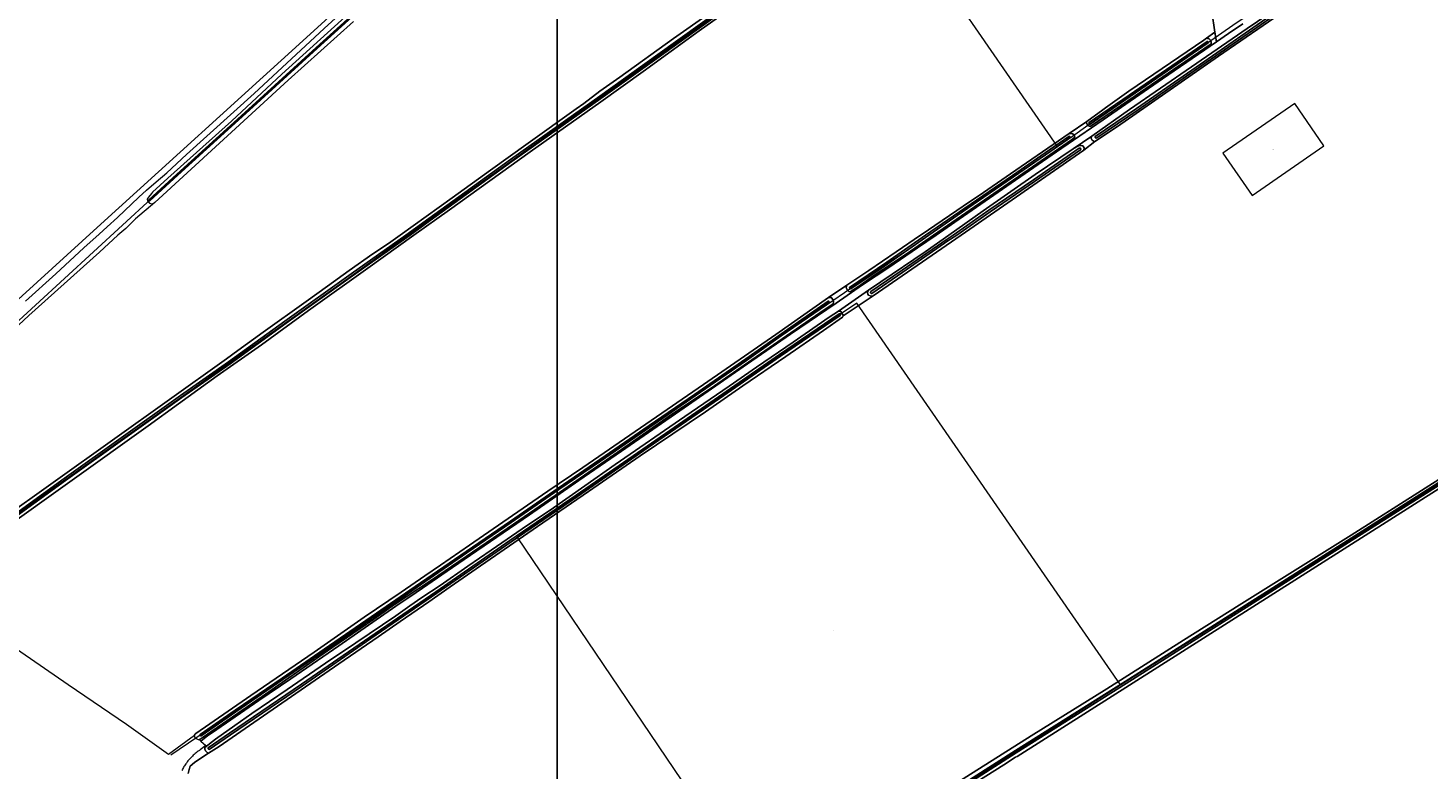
# Model space of a CAD drawing. Header units: metres. Extents: x 250001 to 257773, y 598992 to 609118.
# Tile 528 of 656: x 251016 to 251781, y 605708 to 606113. Entities that reach past the tile are written whole.
import ezdxf
from ezdxf.enums import TextEntityAlignment as Align
from ezdxf.lldxf.tags import DXFTag

# ---------------------------------------------------------------- set-up
doc = ezdxf.new("R2010")
doc.units = ezdxf.units.M
for name, color, linetype, lineweight in [('B-WE-GR-BOUWLAND-GV', 252, 'Continuous', 13), ('B-WE-GR-GRAS-GV', 252, 'Continuous', 13), ('B-WE-GR-GROENVOORZIENING-GV', 252, 'Continuous', 18), ('B-WE-KG-GRENS_PERCEEL-G', 150, 'KG-PERCEEL', 18), ('B-WE-KG-GRENS_PERCEEL-S', 150, 'Continuous', 25), ('B-WE-OG-WATER-GV', 252, 'Continuous', 18), ('B-WE-OG-WATER_SLOOT-GV', 252, 'Continuous', 18), ('B-WE-VH-VERHARDING_OPEN-GV', 252, 'Continuous', 18), ('N-WE-OG-GBKN-G', 7, 'Continuous', 25), ('X-XX-AL-REFERENTIE-G', 7, 'Continuous', 18)]:
    doc.layers.add(name, color=color, linetype=linetype, lineweight=lineweight)
doc.styles.add('NLCS-ISO', font='NLCS-ISO.ttf')
doc.styles.get("Standard").update_dxf_attribs({"font": 'NLCS-ISO.ttf'})
tags = doc.linetypes.add('KG-PERCEEL', pattern='A,5.5,-2,["P",Standard,S=1.8,R=0,X=-0.5,Y=-0.9],-2,5.5,-2,[5,NLCS.SHX,S=0.75,R=0,X=0,Y=0],-2', length=19).pattern_tags.tags
tags[6] = DXFTag(74, 10)

# ---------------------------------------------------------------- blocks, each defined once
blk = doc.blocks.new('SKG-PERCEELNUMMER-SO')
at = {"style": 'NLCS-ISO', "oblique": 10, "flags": 1}
blk.add_attdef('GEMEENTECODE', text='', height=1.8, dxfattribs=at).set_placement((0, 2.6), align=Align.MIDDLE_CENTER)
at = {"style": 'NLCS-ISO', "oblique": 10}
blk.add_attdef('SECTIE', text='', height=1.8, dxfattribs=at).set_placement((-0.5, 0), align=Align.MIDDLE_RIGHT)
blk.add_attdef('PERCEELNUMMER', text='', height=1.8, dxfattribs=at).set_placement((0.5, 0), align=Align.MIDDLE_LEFT)
blk = doc.blocks.new('BS2021-132-Xref-KAD-20210617')
at = {"layer": 'B-WE-KG-GRENS_PERCEEL-G', "flags": 128}
for points in [[(251887.436, 606633.945), (251891.536, 606627.795), (251861.812, 606608.321), (251824.402, 606584.235), (251814.153, 606579.111), (251804.928, 606575.523), (251793.654, 606572.449), (251775.205, 606568.349), (251752.144, 606562.712), (251657.849, 606530.426), (251641.963, 606524.276), (251622.489, 606511.465), (251605.065, 606495.578), (251544.594, 606440.744), (251529.732, 606427.42), (251398.54, 606307.502), (251272.472, 606191.684), (251156.142, 606086.115), (251083.884, 606020.006), (250956.898, 605903.494)], [(251578.557, 606048.45), (251586.756, 606054.014), (251595.13, 606060.104), (251624.055, 606079.895), (251648.414, 606096.641), (251674.294, 606114.53), (251692.183, 606126.708), (251716.16, 606143.074), (251739.758, 606159.44), (251766.398, 606177.709), (251793.803, 606196.358), (251819.303, 606213.866), (251843.661, 606230.612), (251870.303, 606248.881), (251891.235, 606263.344), (251906.079, 606273.619), (251917.116, 606281.232), (251925.108, 606286.56), (251934.866, 606294.098), (251951.796, 606305.531), (251979.499, 606324.659), (251995.99, 606335.873), (252006.763, 606343.348), (252028.97, 606358.739), (252037.105, 606364.456), (252058.433, 606379.187), (252090.973, 606401.394), (252121.535, 606422.502), (252156.055, 606446.247), (252189.035, 606468.894), (252209.702, 606482.965), (252231.91, 606498.136), (252259.174, 606516.825), (252277.643, 606529.578), (252302.928, 606546.948), (252331.73, 606566.956), (252337.446, 606570.913), (252405.219, 606617.48)], [(250891.497, 605856.451), (250922.968, 605884.715), (250929.118, 605890.352), (251054.16, 606004.12), (251166.391, 606106.101), (251288.359, 606217.307), (251401.615, 606320.314), (251520.508, 606428.957), (251600.453, 606501.728), (251612.752, 606513.002), (251620.952, 606519.664), (251630.176, 606525.301), (251639.401, 606530.426), (251654.262, 606536.063), (251675.786, 606544.263), (251682.622, 606546.542)], [(251483.787, 606185.835), (251389.315, 606118.401), (251243.262, 606013.857), (251189.965, 605975.422), (251009.083, 605846.732)], [(251578.557, 606048.45), (251483.787, 606185.835)], [(251094.348, 605716.188), (251147.165, 605752.199), (251162.389, 605762.857), (251187.128, 605779.603), (251209.584, 605795.207), (251224.046, 605805.103), (251245.36, 605819.565), (251268.195, 605835.17), (251296.36, 605854.961), (251330.994, 605878.558), (251369.815, 605905.2), (251377.428, 605910.529), (251394.174, 605921.947), (251420.815, 605940.215), (251448.98, 605959.626), (251469.151, 605973.327), (251478.666, 605979.798), (251485.137, 605984.365), (251497.696, 605992.738), (251520.912, 606008.723), (251556.309, 606033.081), (251565.063, 606039.171), (251576.1, 606046.783), (251578.557, 606048.45)], [(251613.048, 605754.464), (251468.983, 605962.931), (251459.601, 605956.423), (251283.461, 605835.302)], [(251613.048, 605754.464), (251825.881, 605888.867)], [(251420.694, 605632.403), (251283.461, 605835.302)], [(251420.694, 605632.403), (251599.556, 605745.944), (251613.048, 605754.464)]]:
    blk.add_lwpolyline(points, dxfattribs=at)
blk.add_lwpolyline([(251668.923, 606044.759), (251684.906, 606021.678), (251724.121, 606048.835), (251708.138, 606071.916)], close=True, dxfattribs=at)
at = {"layer": 'N-WE-OG-GBKN-G'}
blk.add_lwpolyline([(251305.421, 608118.318), (256711.718, 608118.318), (256711.718, 599991.994), (251305.421, 599991.994)], close=True, dxfattribs=at)
at = {"layer": 'B-WE-KG-GRENS_PERCEEL-S', "xscale": 0.2, "yscale": 0.2, "zscale": 0.2}
for p, values in [((251696.522, 606046.797), {'PERCEELNUMMER': '310', 'SECTIE': 'M'}), ((251456.199, 605784.156), {'PERCEELNUMMER': '61', 'SECTIE': 'M'})]:
    blk.add_blockref('SKG-PERCEELNUMMER-SO', p, dxfattribs=at).add_auto_attribs(values)
blk = doc.blocks.new('BS2021-132-Xref-BGT-GRIJS-20210617-aangepast')
at = {"layer": 'B-WE-GR-BOUWLAND-GV', "flags": 128}
for points in [[(251836.94, 605893.346), (251556.595, 605715.423), (251555.712, 605714.931), (251549.29, 605710.89), (251513.44, 605688.21)], [(251194.205, 606116.647), (251158.486, 606084.632), (251085.647, 606017.842), (251075.088, 606008.808), (251069.83, 606003.66), (251065.43, 606000), (251055.365, 605990.672), (251016.802, 605956.177), (251000, 605940.571)], [(251000, 605843.705), (251124.82, 605932.51), (251130.93, 605937.01), (251144.84, 605947.07), (251168.24, 605963.76), (251179.86, 605972.07), (251191.74, 605980.66), (251204.77, 605989.74), (251213.17, 605995.43), (251219.54, 606000), (251247.94, 606020.41), (251269.03, 606035.37), (251289.59, 606050.18), (251315.68, 606068.95), (251319.95, 606071.79), (251328.63, 606078.51), (251339.61, 606086.2), (251368.94, 606107.28), (251405.93, 606133.56)]]:
    blk.add_lwpolyline(points, dxfattribs=at)
at = {"layer": 'B-WE-GR-GRAS-GV', "flags": 128}
for points in [[(251014.928, 605963.89), (251031.596, 605978.892), (251046.916, 605993.1), (251055.171, 606000.482), (251059.616, 606004.609), (251065.251, 606009.689), (251076.92, 606020.722), (251081.074, 606024.506), (251086.312, 606029.057), (251092.186, 606034.031), (251102.875, 606044.032), (251139.917, 606077.317), (251178.176, 606112.877), (251248.862, 606177.34)], [(251703.063, 606122.885), (251666.507, 606097.755), (251611.348, 606059.385), (251599.022, 606051.057), (251593.016, 606046.311), (251525.96, 606000), (251477.91, 605966.815), (251461.609, 605955.946), (251461.135, 605955.147), (251450.777, 605948.019), (251430.182, 605933.752), (251406.792, 605917.682), (251386.38, 605903.49), (251350.768, 605879.417), (251322.404, 605859.997), (251294.696, 605840.931), (251261.061, 605817.813), (251246.872, 605807.925), (251235.231, 605799.789), (251219.587, 605789.073), (251207.58, 605780.66), (251186.12, 605765.98), (251160.3, 605748.16), (251137.4, 605732.35), (251120.81, 605720.88), (251115, 605717.17), (251111.293, 605714.904), (251107.324, 605712.099), (251104.996, 605710.035), (251104.308, 605708.183), (251103.885, 605706.172)], [(251513.25, 605694.39), (251564.29, 605726.7), (251605.57, 605752.33), (251647.38, 605778.82), (251677.719, 605798.064), (251739.044, 605836.273), (251815.731, 605885.027)], [(251412.079, 606132.302), (251382.989, 606111.592), (251352.371, 606089.367), (251329.125, 606072.811), (251290.598, 606045.453), (251246.48, 606013.812), (251227.056, 606000), (251201.878, 605981.888), (251169.479, 605958.929), (251143.801, 605940.188), (251119.685, 605923.186), (251098.532, 605907.962), (251082.036, 605895.915), (251000, 605837.424)], [(250962.956, 605806.452), (251038.231, 605754.659), (251070.179, 605733.096), (251093.162, 605716.565), (251107.319, 605726.938), (251107.343, 605727.046), (251107.376, 605727.158), (251107.416, 605727.268), (251107.464, 605727.375), (251107.519, 605727.478), (251107.581, 605727.578), (251107.649, 605727.673), (251107.724, 605727.763), (251107.805, 605727.847), (251107.891, 605727.926), (251107.983, 605727.999), (251107.991, 605728.005), (251115.73, 605733.17), (251138.08, 605748.74), (251172.6, 605772.36), (251199.91, 605791.4), (251220.13, 605805.11), (251233.14, 605814.05), (251241.58, 605819.82), (251257.41, 605830.65), (251275.75, 605843.24), (251300.26, 605860.22), (251319.29, 605873.19), (251385.2, 605918.51), (251424.76, 605945.69), (251453.545, 605965.908), (251463.571, 605972.681), (251475.48, 605980.61), (251490.41, 605990.89), (251503.82, 606000), (251504.07, 606000.17), (251531.02, 606018.48), (251535.76, 606021.56), (251552.85, 606033.43), (251585.01, 606055.49), (251594.527, 606062.088), (251603.31, 606068.41), (251604.72, 606069.42), (251617.49, 606078.55), (251658.52, 606106.48), (251659.926, 606107.452), (251664.566, 606110.791), (251662.815, 606122.078)]]:
    blk.add_lwpolyline(points, dxfattribs=at)
at = {"layer": 'B-WE-GR-GROENVOORZIENING-GV', "flags": 128}
for points in [[(251665.389, 606105.484), (251664.566, 606110.791), (251659.926, 606107.452), (251660.081, 606107.458), (251660.278, 606107.451), (251660.475, 606107.428), (251660.669, 606107.389), (251660.859, 606107.334), (251661.044, 606107.264), (251661.223, 606107.179), (251661.394, 606107.081), (251661.557, 606106.969), (251661.71, 606106.843), (251661.853, 606106.707), (251661.984, 606106.558), (251662.103, 606106.4), (251662.208, 606106.233), (251662.3, 606106.058), (251662.377, 606105.876), (251662.439, 606105.688), (251662.486, 606105.496), (251662.517, 606105.301), (251662.533, 606105.103), (251662.532, 606104.905), (251662.516, 606104.708), (251662.483, 606104.513), (251662.478, 606104.493), (251648.06, 606094.59), (251644.92, 606092.33), (251621.02, 606076.08), (251596.369, 606059.363), (251596.364, 606059.363), (251596.178, 606059.4), (251595.997, 606059.451), (251595.82, 606059.518), (251595.65, 606059.6), (251595.486, 606059.696), (251595.332, 606059.805), (251595.188, 606059.926), (251595.054, 606060.06), (251594.932, 606060.204), (251594.823, 606060.359), (251594.727, 606060.521), (251594.645, 606060.692), (251594.578, 606060.869), (251594.526, 606061.05), (251594.49, 606061.236), (251594.47, 606061.424), (251594.465, 606061.613), (251594.477, 606061.801), (251594.504, 606061.988), (251594.527, 606062.088), (251585.01, 606055.49), (251586.71, 606055.37), (251587.62, 606054.76), (251587.97, 606053.49), (251586.33, 606051.96), (251564.87, 606037.34), (251530.93, 606013.84), (251510.93, 606000), (251496.43, 605989.96), (251487.47, 605983.94), (251478.11, 605977.74), (251469.9, 605972.01), (251465.437, 605968.952), (251464.682, 605969.252), (251463.835, 605969.951), (251463.245, 605971.202), (251463.571, 605972.681), (251453.545, 605965.908), (251455.079, 605965.895), (251456.037, 605964.718), (251456.295, 605963.614), (251456.082, 605962.543), (251451.8, 605959.61), (251433.02, 605946.74), (251411.61, 605931.95), (251391.28, 605917.78), (251366.57, 605901.09), (251346.53, 605887.16), (251329.78, 605875.47), (251304.25, 605857.87), (251281.58, 605842.27), (251255.57, 605824.48), (251236.11, 605811.27), (251216.52, 605798.42), (251205.14, 605790.26), (251182.89, 605774.99), (251177.525, 605771.341), (251144.206, 605748.086), (251111.399, 605725.479), (251110.411, 605724.854), (251109.931, 605724.639), (251110.8, 605723.824), (251114.366, 605726.699), (251119.46, 605730.18), (251142.4, 605745.99), (251159.88, 605757.85), (251186.11, 605775.8), (251206.52, 605790.01), (251219.55, 605799.01), (251225.38, 605802.92), (251234.65, 605809.26), (251245.27, 605816.46), (251254.54, 605822.9), (251290.17, 605847.37), (251317.25, 605866.02), (251340.5, 605882.14), (251374.72, 605905.75), (251409.38, 605929.7), (251432.72, 605945.97), (251457.81, 605962.89), (251472.13, 605972.82), (251486.4, 605982.4), (251502.16, 605993.05), (251512.28, 606000), (251522.58, 606007.08), (251550.99, 606026.69), (251577.98, 606045.53), (251603.61, 606062.93), (251635.96, 606085.28)], [(251587.19, 606047.05), (251590.29, 606048.83), (251591.28, 606048.84), (251592.51, 606048.71), (251593.18, 606047.63), (251593.016, 606046.311), (251599.022, 606051.057), (251598.54, 606051.05), (251597.49, 606051.75), (251596.77, 606053.07), (251597.32, 606054.11)], [(251459.08, 605958.54), (251460.19, 605958.29), (251461.57, 605956.3), (251461.609, 605955.946), (251477.91, 605966.815), (251477.252, 605966.745), (251476.312, 605966.814), (251475.429, 605967.231), (251474.971, 605967.697), (251474.796, 605968.681), (251475.36, 605969.87)]]:
    blk.add_lwpolyline(points, close=True, dxfattribs=at)
blk.add_lwpolyline([(251103.885, 605706.172), (251104.308, 605708.183), (251104.996, 605710.035), (251107.324, 605712.099), (251111.293, 605714.904), (251115, 605717.17), (251114.167, 605717.535), (251113.287, 605718.47), (251112.885, 605719.361), (251112.86, 605720.25), (251113.435, 605721.447), (251110.422, 605719.038), (251109.942, 605718.707), (251109.365, 605718.291), (251108.798, 605717.863), (251108.241, 605717.421), (251107.694, 605716.968), (251107.157, 605716.501), (251106.631, 605716.023), (251106.115, 605715.534), (251105.611, 605715.033), (251105.118, 605714.52), (251104.637, 605713.997), (251104.168, 605713.463), (251103.711, 605712.918), (251103.266, 605712.364), (251102.834, 605711.799), (251102.509, 605711.336), (251102.18, 605710.845), (251101.862, 605710.348), (251101.555, 605709.843), (251101.258, 605709.332), (251100.973, 605708.815), (251100.7, 605708.291), (251100.438, 605707.763)], dxfattribs=at)
at = {"layer": 'B-WE-OG-WATER-GV', "flags": 128}
for points in [[(251786.535, 605864.714), (251737.038, 605833.294), (251683.219, 605799.187), (251615.618, 605756.359), (251555.621, 605718.559), (251520.033, 605695.866)], [(251520.482, 605694.679), (251556.07, 605717.371), (251616.067, 605755.172), (251683.668, 605797.999), (251737.487, 605832.107), (251786.984, 605863.526)], [(251209.727, 606135.211), (251173.71, 606102.494), (251134.836, 606066.919), (251097.63, 606033.199), (251082.362, 606019.26), (251082.313, 606019.054), (251082.309, 606018.91), (251082.377, 606018.808), (251082.536, 606018.684), (251082.729, 606018.65), (251082.893, 606018.706), (251098.161, 606032.644), (251135.368, 606066.364), (251174.241, 606101.939), (251210.259, 606134.656)], [(251395.703, 606123.837), (251360.271, 606098.565), (251328.577, 606075.776), (251279.931, 606041.374), (251235.31, 606009.076), (251222.736, 606000), (251192.891, 605978.858), (251156.618, 605953.043), (251125.944, 605930.835), (251099.637, 605912.369), (251036.066, 605867.071), (251000, 605841.137)], [(251000, 605839.559), (251036.836, 605866.047), (251100.407, 605911.344), (251126.714, 605929.811), (251157.388, 605952.018), (251193.66, 605977.833), (251225.05, 606000), (251236.015, 606007.914), (251280.636, 606040.212), (251329.282, 606074.615), (251360.976, 606097.404), (251396.408, 606122.675)]]:
    blk.add_lwpolyline(points, dxfattribs=at)
for points in [[(251776.363, 606175.335), (251776.11, 606175.349), (251775.771, 606175.259), (251737.562, 606149.116), (251696.638, 606120.916), (251656.643, 606093.258), (251621.752, 606069.207), (251599.193, 606053.826), (251599.092, 606053.68), (251599.11, 606053.479), (251599.166, 606053.283), (251599.339, 606053.084), (251599.523, 606053.008), (251599.744, 606052.979), (251600.018, 606053.081), (251622.578, 606068.463), (251657.468, 606092.513), (251697.463, 606120.172), (251738.387, 606148.372), (251776.597, 606174.515), (251776.713, 606174.732), (251776.679, 606175.013), (251776.497, 606175.235)], [(251660.542, 606105.751), (251660.291, 606105.766), (251640.97, 606092.445), (251617.656, 606076.473), (251595.813, 606061.462), (251595.709, 606061.22), (251595.744, 606061.034), (251595.842, 606060.799), (251596.126, 606060.648), (251596.345, 606060.63), (251618.189, 606075.642), (251641.502, 606091.613), (251660.823, 606104.935), (251660.904, 606105.11), (251660.92, 606105.235), (251660.878, 606105.49), (251660.75, 606105.637)], [(251585.307, 606053.854), (251585.098, 606053.934), (251584.781, 606053.911), (251574.312, 606046.617), (251553.99, 606032.582), (251528.056, 606014.749), (251506.567, 606000), (251485.43, 605985.317), (251465.066, 605971.469), (251465.019, 605971.386), (251465.001, 605971.285), (251465.011, 605971.172), (251465.037, 605971.062), (251465.078, 605970.956), (251465.133, 605970.858), (251465.304, 605970.671), (251465.451, 605970.591), (251465.597, 605970.564), (251465.687, 605970.6), (251465.791, 605970.668), (251482.214, 605981.819), (251508.334, 606000), (251528.622, 606013.925), (251554.558, 606031.759), (251574.882, 606045.795), (251585.353, 606053.091), (251585.543, 606053.294), (251585.568, 606053.464), (251585.546, 606053.651)], [(251591.103, 606047.407), (251590.828, 606047.505), (251590.506, 606047.497), (251565.458, 606030.262), (251541.108, 606013.616), (251521.561, 606000), (251518.251, 605997.879), (251493.728, 605980.807), (251476.719, 605969.15), (251476.52, 605968.841), (251476.515, 605968.545), (251476.685, 605968.336), (251476.905, 605968.211), (251477.244, 605968.204), (251494.176, 605979.81), (251518.698, 605996.882), (251523.594, 606000), (251541.752, 606012.648), (251566.102, 606029.295), (251591.15, 606046.529), (251591.351, 606046.726), (251591.337, 606046.932), (251591.257, 606047.184)], [(251453.67, 605963.856), (251453.45, 605963.895), (251453.286, 605963.865), (251431.148, 605948.512), (251408.393, 605932.425), (251380.297, 605913.036), (251355.594, 605895.999), (251328.621, 605877.444), (251305.862, 605861.922), (251279.863, 605843.919), (251255.677, 605827.32), (251227.861, 605808.259), (251203.807, 605791.575), (251178.195, 605774.031), (251155.178, 605758.181), (251129.479, 605740.614), (251110.309, 605727.402), (251110.196, 605727.245), (251110.17, 605727.065), (251110.261, 605726.88), (251110.49, 605726.731), (251110.724, 605726.698), (251110.929, 605726.712), (251129.882, 605739.775), (251155.581, 605757.341), (251178.598, 605773.191), (251204.21, 605790.736), (251228.264, 605807.42), (251256.081, 605826.481), (251280.266, 605843.079), (251306.265, 605861.082), (251329.025, 605876.605), (251355.997, 605895.159), (251380.7, 605912.196), (251408.797, 605931.585), (251431.552, 605947.673), (251453.898, 605963.17), (251453.957, 605963.383), (251453.886, 605963.637)], [(251459.838, 605956.97), (251459.568, 605957.039), (251459.285, 605957.032), (251426.777, 605934.826), (251393.386, 605911.7), (251354.417, 605884.835), (251315.817, 605858.104), (251279.592, 605833.369), (251239.047, 605805.276), (251202.995, 605780.586), (251165.712, 605754.843), (251126.33, 605728.084), (251114.811, 605720.082), (251114.713, 605719.94), (251114.715, 605719.746), (251114.798, 605719.553), (251114.982, 605719.372), (251115.186, 605719.292), (251115.381, 605719.261), (251126.896, 605727.26), (251166.277, 605754.018), (251203.561, 605779.762), (251239.614, 605804.452), (251280.158, 605832.545), (251316.384, 605857.28), (251354.986, 605884.012), (251393.954, 605910.877), (251427.344, 605934.002), (251459.849, 605956.206), (251460.02, 605956.473), (251460.028, 605956.738)]]:
    blk.add_lwpolyline(points, close=True, dxfattribs=at)
at = {"layer": 'B-WE-OG-WATER_SLOOT-GV', "flags": 128}
for points in [[(251815.731, 605885.027), (251739.044, 605836.273), (251677.719, 605798.064), (251647.38, 605778.82), (251605.57, 605752.33), (251564.29, 605726.7), (251513.25, 605694.39)], [(251513.44, 605688.21), (251549.29, 605710.89), (251555.712, 605714.931), (251556.595, 605715.423), (251836.94, 605893.346)], [(251520.033, 605695.866), (251555.621, 605718.559), (251615.618, 605756.359), (251683.219, 605799.187), (251737.038, 605833.294), (251786.535, 605864.714)], [(251786.984, 605863.526), (251737.487, 605832.107), (251683.668, 605797.999), (251616.067, 605755.172), (251556.07, 605717.371), (251520.482, 605694.679)], [(251191.43, 606120.82), (251154.9, 606087.82), (251127.53, 606062.15), (251092.67, 606031.17), (251084.39, 606023.38), (251083.852, 606022.755), (251082.11, 606020.73), (251081.46, 606019.7), (251081.67, 606018.78), (251082.76, 606017.46), (251084.15, 606017.06), (251085.647, 606017.842), (251158.486, 606084.632), (251194.205, 606116.647)], [(251210.259, 606134.656), (251174.241, 606101.939), (251135.368, 606066.364), (251098.161, 606032.644), (251082.893, 606018.706), (251082.729, 606018.65), (251082.536, 606018.684), (251082.377, 606018.808), (251082.309, 606018.91), (251082.313, 606019.054), (251082.362, 606019.26), (251097.63, 606033.199), (251134.836, 606066.919), (251173.71, 606102.494), (251209.727, 606135.211)], [(251405.93, 606133.56), (251368.94, 606107.28), (251339.61, 606086.2), (251328.63, 606078.51), (251319.95, 606071.79), (251315.68, 606068.95), (251289.59, 606050.18), (251269.03, 606035.37), (251247.94, 606020.41), (251219.54, 606000), (251213.17, 605995.43), (251204.77, 605989.74), (251191.74, 605980.66), (251179.86, 605972.07), (251168.24, 605963.76), (251144.84, 605947.07), (251130.93, 605937.01), (251124.82, 605932.51), (251000, 605843.705)], [(251000, 605837.424), (251082.036, 605895.915), (251098.532, 605907.962), (251119.685, 605923.186), (251143.801, 605940.188), (251169.479, 605958.929), (251201.878, 605981.888), (251227.056, 606000), (251246.48, 606013.812), (251290.598, 606045.453), (251329.125, 606072.811), (251352.371, 606089.367), (251382.989, 606111.592), (251412.079, 606132.302)], [(251396.408, 606122.675), (251360.976, 606097.404), (251329.282, 606074.615), (251280.636, 606040.212), (251236.015, 606007.914), (251225.05, 606000), (251193.66, 605977.833), (251157.388, 605952.018), (251126.714, 605929.811), (251100.407, 605911.344), (251036.836, 605866.047), (251000, 605839.559)], [(251000, 605841.137), (251036.066, 605867.071), (251099.637, 605912.369), (251125.944, 605930.835), (251156.618, 605953.043), (251192.891, 605978.858), (251222.736, 606000), (251235.31, 606009.076), (251279.931, 606041.374), (251328.577, 606075.776), (251360.271, 606098.565), (251395.703, 606123.837)]]:
    blk.add_lwpolyline(points, dxfattribs=at)
for points in [[(251777.9, 606176.41), (251776.9, 606176.97), (251775.06, 606176.43), (251772.29, 606174.74), (251743.61, 606154.99), (251714.64, 606135.14), (251710.93, 606132.45), (251682.15, 606112.84), (251651.73, 606091.84), (251617.98, 606068.57), (251597.32, 606054.11), (251596.77, 606053.07), (251597.49, 606051.75), (251598.54, 606051.05), (251599.022, 606051.057), (251611.348, 606059.385), (251666.507, 606097.755), (251703.063, 606122.885), (251736.649, 606146.032), (251770.534, 606169.488), (251778.653, 606175.035), (251778.57, 606175.61)], [(251775.771, 606175.259), (251776.11, 606175.349), (251776.363, 606175.335), (251776.497, 606175.235), (251776.679, 606175.013), (251776.713, 606174.732), (251776.597, 606174.515), (251738.387, 606148.372), (251697.463, 606120.172), (251657.468, 606092.513), (251622.578, 606068.463), (251600.018, 606053.081), (251599.744, 606052.979), (251599.523, 606053.008), (251599.339, 606053.084), (251599.166, 606053.283), (251599.11, 606053.479), (251599.092, 606053.68), (251599.193, 606053.826), (251621.752, 606069.207), (251656.643, 606093.258), (251696.638, 606120.916), (251737.562, 606149.116)], [(251660.278, 606107.451), (251660.081, 606107.458), (251659.926, 606107.452), (251658.52, 606106.48), (251617.49, 606078.55), (251604.72, 606069.42), (251603.31, 606068.41), (251594.527, 606062.088), (251594.504, 606061.988), (251594.477, 606061.801), (251594.465, 606061.613), (251594.47, 606061.424), (251594.49, 606061.236), (251594.526, 606061.05), (251594.578, 606060.869), (251594.645, 606060.692), (251594.727, 606060.521), (251594.823, 606060.359), (251594.932, 606060.204), (251595.054, 606060.06), (251595.188, 606059.926), (251595.332, 606059.805), (251595.486, 606059.696), (251595.65, 606059.6), (251595.82, 606059.518), (251595.997, 606059.451), (251596.178, 606059.4), (251596.364, 606059.363), (251596.369, 606059.363), (251621.02, 606076.08), (251644.92, 606092.33), (251648.06, 606094.59), (251662.478, 606104.493), (251662.483, 606104.513), (251662.516, 606104.708), (251662.532, 606104.905), (251662.533, 606105.103), (251662.517, 606105.301), (251662.486, 606105.496), (251662.439, 606105.688), (251662.377, 606105.876), (251662.3, 606106.058), (251662.208, 606106.233), (251662.103, 606106.4), (251661.984, 606106.558), (251661.853, 606106.707), (251661.71, 606106.843), (251661.557, 606106.969), (251661.394, 606107.081), (251661.223, 606107.179), (251661.044, 606107.264), (251660.859, 606107.334), (251660.669, 606107.389), (251660.475, 606107.428)], [(251640.97, 606092.445), (251660.291, 606105.766), (251660.542, 606105.751), (251660.75, 606105.637), (251660.878, 606105.49), (251660.92, 606105.235), (251660.904, 606105.11), (251660.823, 606104.935), (251641.502, 606091.613), (251618.189, 606075.642), (251596.345, 606060.63), (251596.126, 606060.648), (251595.842, 606060.799), (251595.744, 606061.034), (251595.709, 606061.22), (251595.813, 606061.462), (251617.656, 606076.473)], [(251586.71, 606055.37), (251585.01, 606055.49), (251552.85, 606033.43), (251535.76, 606021.56), (251531.02, 606018.48), (251504.07, 606000.17), (251503.82, 606000), (251490.41, 605990.89), (251475.48, 605980.61), (251463.571, 605972.681), (251463.245, 605971.202), (251463.835, 605969.951), (251464.682, 605969.252), (251465.437, 605968.952), (251469.9, 605972.01), (251478.11, 605977.74), (251487.47, 605983.94), (251496.43, 605989.96), (251510.93, 606000), (251530.93, 606013.84), (251564.87, 606037.34), (251586.33, 606051.96), (251587.97, 606053.49), (251587.62, 606054.76)], [(251584.781, 606053.911), (251585.098, 606053.934), (251585.307, 606053.854), (251585.546, 606053.651), (251585.568, 606053.464), (251585.543, 606053.294), (251585.353, 606053.091), (251574.882, 606045.795), (251554.558, 606031.759), (251528.622, 606013.925), (251508.334, 606000), (251482.214, 605981.819), (251465.791, 605970.668), (251465.687, 605970.6), (251465.597, 605970.564), (251465.451, 605970.591), (251465.304, 605970.671), (251465.133, 605970.858), (251465.078, 605970.956), (251465.037, 605971.062), (251465.011, 605971.172), (251465.001, 605971.285), (251465.019, 605971.386), (251465.066, 605971.469), (251485.43, 605985.317), (251506.567, 606000), (251528.056, 606014.749), (251553.99, 606032.582), (251574.312, 606046.617)], [(251592.51, 606048.71), (251591.28, 606048.84), (251590.29, 606048.83), (251587.19, 606047.05), (251566.38, 606033.01), (251537.94, 606013.21), (251519.16, 606000), (251506.26, 605990.92), (251482.03, 605974.43), (251475.36, 605969.87), (251474.796, 605968.681), (251474.971, 605967.697), (251475.429, 605967.231), (251476.312, 605966.814), (251477.252, 605966.745), (251477.91, 605966.815), (251525.96, 606000), (251593.016, 606046.311), (251593.18, 606047.63)], [(251590.506, 606047.497), (251590.828, 606047.505), (251591.103, 606047.407), (251591.257, 606047.184), (251591.337, 606046.932), (251591.351, 606046.726), (251591.15, 606046.529), (251566.102, 606029.295), (251541.752, 606012.648), (251523.594, 606000), (251518.698, 605996.882), (251494.176, 605979.81), (251477.244, 605968.204), (251476.905, 605968.211), (251476.685, 605968.336), (251476.515, 605968.545), (251476.52, 605968.841), (251476.719, 605969.15), (251493.728, 605980.807), (251518.251, 605997.879), (251521.561, 606000), (251541.108, 606013.616), (251565.458, 606030.262)], [(251455.079, 605965.895), (251453.545, 605965.908), (251424.76, 605945.69), (251385.2, 605918.51), (251319.29, 605873.19), (251300.26, 605860.22), (251275.75, 605843.24), (251257.41, 605830.65), (251241.58, 605819.82), (251233.14, 605814.05), (251220.13, 605805.11), (251199.91, 605791.4), (251172.6, 605772.36), (251138.08, 605748.74), (251115.73, 605733.17), (251107.991, 605728.005), (251107.983, 605727.999), (251107.891, 605727.926), (251107.805, 605727.847), (251107.724, 605727.763), (251107.649, 605727.673), (251107.581, 605727.578), (251107.519, 605727.478), (251107.464, 605727.375), (251107.416, 605727.268), (251107.376, 605727.158), (251107.343, 605727.046), (251107.319, 605726.938), (251107.318, 605726.931), (251107.301, 605726.816), (251107.291, 605726.699), (251107.29, 605726.582), (251107.297, 605726.465), (251107.312, 605726.349), (251107.334, 605726.234), (251107.365, 605726.121), (251107.403, 605726.01), (251107.448, 605725.902), (251107.501, 605725.798), (251107.561, 605725.697), (251107.628, 605725.601), (251107.7, 605725.51), (251107.78, 605725.423), (251107.864, 605725.342), (251107.954, 605725.268), (251108.049, 605725.199), (251108.149, 605725.137), (251108.2, 605725.11), (251109.314, 605724.649), (251109.931, 605724.639), (251110.411, 605724.854), (251111.399, 605725.479), (251144.206, 605748.086), (251177.525, 605771.341), (251182.89, 605774.99), (251205.14, 605790.26), (251216.52, 605798.42), (251236.11, 605811.27), (251255.57, 605824.48), (251281.58, 605842.27), (251304.25, 605857.87), (251329.78, 605875.47), (251346.53, 605887.16), (251366.57, 605901.09), (251391.28, 605917.78), (251411.61, 605931.95), (251433.02, 605946.74), (251451.8, 605959.61), (251456.082, 605962.543), (251456.295, 605963.614), (251456.037, 605964.718)], [(251453.286, 605963.865), (251453.45, 605963.895), (251453.67, 605963.856), (251453.886, 605963.637), (251453.957, 605963.383), (251453.898, 605963.17), (251431.552, 605947.673), (251408.797, 605931.585), (251380.7, 605912.196), (251355.997, 605895.159), (251329.025, 605876.605), (251306.265, 605861.082), (251280.266, 605843.079), (251256.081, 605826.481), (251228.264, 605807.42), (251204.21, 605790.736), (251178.598, 605773.191), (251155.581, 605757.341), (251129.882, 605739.775), (251110.929, 605726.712), (251110.724, 605726.698), (251110.49, 605726.731), (251110.261, 605726.88), (251110.17, 605727.065), (251110.196, 605727.245), (251110.309, 605727.402), (251129.479, 605740.614), (251155.178, 605758.181), (251178.195, 605774.031), (251203.807, 605791.575), (251227.861, 605808.259), (251255.677, 605827.32), (251279.863, 605843.919), (251305.862, 605861.922), (251328.621, 605877.444), (251355.594, 605895.999), (251380.297, 605913.036), (251408.393, 605932.425), (251431.148, 605948.512)], [(251460.19, 605958.29), (251459.08, 605958.54), (251453.89, 605955.2), (251434.18, 605941.61), (251414.28, 605927.87), (251399.24, 605917.57), (251375.02, 605901.02), (251337.01, 605874.69), (251320.42, 605863.15), (251301.53, 605849.93), (251289.11, 605841.63), (251269.36, 605828.09), (251256.59, 605819.21), (251241.54, 605808.77), (251231.45, 605802.09), (251224.85, 605797.61), (251217.16, 605792.19), (251195.35, 605777.36), (251178.87, 605766.23), (251157.96, 605751.88), (251138.59, 605738.81), (251129.35, 605732.32), (251118.77, 605724.8), (251112.86, 605720.25), (251112.885, 605719.361), (251113.287, 605718.47), (251114.167, 605717.535), (251115, 605717.17), (251120.81, 605720.88), (251137.4, 605732.35), (251160.3, 605748.16), (251186.12, 605765.98), (251207.58, 605780.66), (251219.587, 605789.073), (251235.231, 605799.789), (251246.872, 605807.925), (251261.061, 605817.813), (251294.696, 605840.931), (251322.404, 605859.997), (251350.768, 605879.417), (251386.38, 605903.49), (251406.792, 605917.682), (251430.182, 605933.752), (251450.777, 605948.019), (251461.135, 605955.147), (251461.609, 605955.946), (251461.57, 605956.3)], [(251115.186, 605719.292), (251114.982, 605719.372), (251114.798, 605719.553), (251114.715, 605719.746), (251114.713, 605719.94), (251114.811, 605720.082), (251126.33, 605728.084), (251165.712, 605754.843), (251202.995, 605780.586), (251239.047, 605805.276), (251279.592, 605833.369), (251315.817, 605858.104), (251354.417, 605884.835), (251393.386, 605911.7), (251426.777, 605934.826), (251459.285, 605957.032), (251459.568, 605957.039), (251459.838, 605956.97), (251460.028, 605956.738), (251460.02, 605956.473), (251459.849, 605956.206), (251427.344, 605934.002), (251393.954, 605910.877), (251354.986, 605884.012), (251316.384, 605857.28), (251280.158, 605832.545), (251239.614, 605804.452), (251203.561, 605779.762), (251166.277, 605754.018), (251126.896, 605727.26), (251115.381, 605719.261)]]:
    blk.add_lwpolyline(points, close=True, dxfattribs=at)
at = {"layer": 'B-WE-VH-VERHARDING_OPEN-GV', "flags": 128}
for points in [[(251679.755, 606115.344), (251672.01, 606110.03), (251665.389, 606105.484), (251635.96, 606085.28), (251603.61, 606062.93), (251577.98, 606045.53), (251550.99, 606026.69), (251522.58, 606007.08), (251512.28, 606000), (251502.16, 605993.05), (251486.4, 605982.4), (251472.13, 605972.82), (251457.81, 605962.89), (251432.72, 605945.97), (251409.38, 605929.7), (251374.72, 605905.75), (251340.5, 605882.14), (251317.25, 605866.02), (251290.17, 605847.37), (251254.54, 605822.9), (251245.27, 605816.46), (251234.65, 605809.26), (251225.38, 605802.92), (251219.55, 605799.01), (251206.52, 605790.01), (251186.11, 605775.8), (251159.88, 605757.85), (251142.4, 605745.99), (251119.46, 605730.18), (251114.366, 605726.699), (251110.8, 605723.824), (251113.435, 605721.447), (251112.86, 605720.25), (251118.77, 605724.8), (251129.35, 605732.32), (251138.59, 605738.81), (251157.96, 605751.88), (251178.87, 605766.23), (251195.35, 605777.36), (251217.16, 605792.19), (251224.85, 605797.61), (251231.45, 605802.09), (251241.54, 605808.77), (251256.59, 605819.21), (251269.36, 605828.09), (251289.11, 605841.63), (251301.53, 605849.93), (251320.42, 605863.15), (251337.01, 605874.69), (251375.02, 605901.02), (251399.24, 605917.57), (251414.28, 605927.87), (251434.18, 605941.61), (251453.89, 605955.2), (251459.08, 605958.54), (251475.36, 605969.87), (251482.03, 605974.43), (251506.26, 605990.92), (251519.16, 606000), (251537.94, 606013.21), (251566.38, 606033.01), (251587.19, 606047.05), (251597.32, 606054.11), (251617.98, 606068.57), (251651.73, 606091.84), (251682.15, 606112.84), (251710.93, 606132.45)], [(251662.815, 606122.078), (251664.566, 606110.791), (251665.389, 606105.484), (251672.01, 606110.03), (251679.755, 606115.344)]]:
    blk.add_lwpolyline(points, dxfattribs=at)
at = {"layer": 'N-WE-OG-GBKN-G'}
blk.add_lwpolyline([(251305.421, 608118.318), (256711.718, 608118.318), (256711.718, 599991.994), (251305.421, 599991.994)], close=True, dxfattribs=at)

msp = doc.modelspace()

# ---------------------------------------------------------------- block references
at = {"layer": 'X-XX-AL-REFERENTIE-G'}
for name in ['BS2021-132-Xref-BGT-GRIJS-20210617-aangepast', 'BS2021-132-Xref-KAD-20210617']:
    msp.add_blockref(name, (0, 0), dxfattribs=at)

doc.saveas('drawing.dxf')
